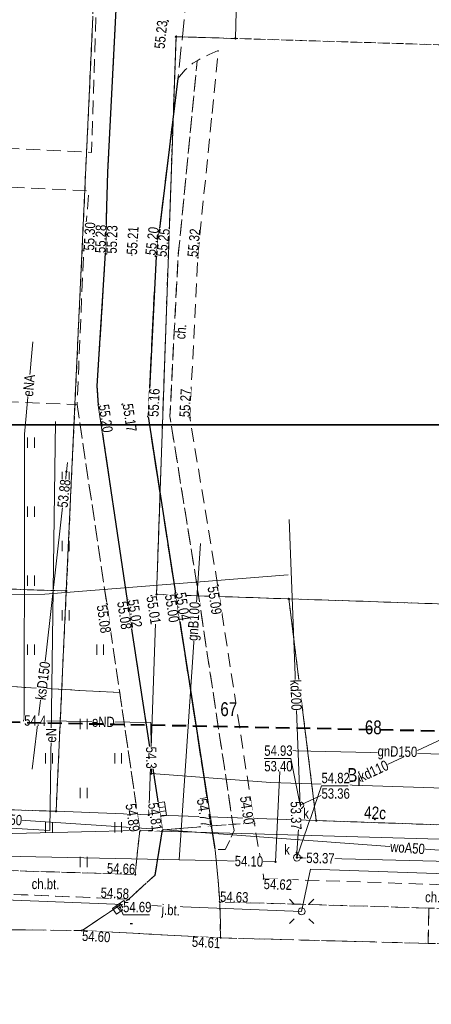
# Model space of a CAD drawing. Header units: metres. Extents: x 5504996 to 5514259, y 5943254 to 5951281.
# Tile 648 of 656: x 5509758 to 5509788, y 5948034 to 5948105. Entities that reach past the tile are written whole.
import ezdxf

# ---------------------------------------------------------------- set-up
doc = ezdxf.new("R2010")
doc.units = ezdxf.units.M
for name, pattern in [('L_0_02', [0]), ('L_0_03', [1, 0.5, -0.5]), ('L_0_04', [1.5, 1, -0.5]), ('L_0_06', [2, 1.5, -0.5])]:
    doc.linetypes.add(name, pattern=pattern)
doc.layers.get('0').update_dxf_attribs({"linetype": 'CONTINUOUS', "lineweight": 18, "true_color": 0x000000})
for name, color, linetype, lineweight, true_color in [('EGB_AdresNieruchomosci', 7, 'CONTINUOUS', 18, 0x000000), ('EGB_DzialkaEwidencyjna', 7, 'L_0_02', 18, 0x000000), ('EGB_KonturUzytkuGruntowego', 7, 'L_0_03', 18, 0x008000), ('EGB_PunktGraniczny', 7, 'CONTINUOUS', 18, 0x0a0909), ('GES_PrzewodElektroenergetyczny', 1, 'CONTINUOUS', 18, 0xff0000), ('GES_PrzewodGazowy', 7, 'CONTINUOUS', 18, 0xbfbf00), ('GES_PrzewodKanalizacyjny', 7, 'CONTINUOUS', 18, 0x803300), ('GES_PrzewodTelekomunikacyjny', 7, 'CONTINUOUS', 18, 0xff9100), ('GES_PrzewodWodociagowy', 5, 'CONTINUOUS', 18, 0x0000ff), ('GES_Rzedna', 7, 'CONTINUOUS', 18, 0x000000), ('GES_UrzadzeniaSiecElektroenergetyczna_P', 7, 'CONTINUOUS', 18, 0x000000), ('GES_UrzadzeniaSiecKanalizacyjna_P', 7, 'CONTINUOUS', 18, 0x000000), ('KR_ObiektKarto', 7, 'CONTINUOUS', 18, 0x000000), ('OT_Komunikacja', 7, 'CONTINUOUS', 18, 0x000000), ('OT_Rzedna', 7, 'CONTINUOUS', 18, 0x000000), ('OT_ZagospodarowanieTerenu', 7, 'CONTINUOUS', 18, 0x000000)]:
    doc.layers.add(name, color=color, linetype=linetype, lineweight=lineweight, true_color=true_color)
doc.layers.add('zakrees', color=5, linetype='L_0_04', lineweight=40)
doc.styles.get("Standard").update_dxf_attribs({"font": 'simplex.shx'})

# ---------------------------------------------------------------- blocks, each defined once
blk = doc.blocks.new('L_0_02_2')
at = {"color": 0}
blk.add_point((0, 0), dxfattribs=at)
blk = doc.blocks.new('L_0_02_1')
at = {"color": 0}
blk.add_point((0, 0), dxfattribs=at)
blk = doc.blocks.new('OTZT_S')
at = {"color": 0, "linetype": 'Continuous', "lineweight": 18, "flags": 128}
for points in [[(-0.5, -0.75), (-0.5, 0.75)], [(0.5, 0.75), (0.5, -0.75)]]:
    blk.add_lwpolyline(points, dxfattribs=at)
blk = doc.blocks.new('EGB_ADRES')
at = {"linetype": 'Continuous', "lineweight": 13}
blk.add_hatch(color=0, dxfattribs=at).paths.add_polyline_path([(0, -0.09, 1), (0, 0.09, 1)])
at = {"color": 0, "linetype": 'Continuous', "lineweight": 13}
blk.add_circle((0, 0), 0.0906, dxfattribs=at)
blk = doc.blocks.new('EGPG_N')
at = {"linetype": 'Continuous', "lineweight": 13}
blk.add_hatch(color=0, dxfattribs=at).paths.add_polyline_path([(0, -0.1, 1), (0, 0.1, 1)])
at = {"color": 0, "linetype": 'Continuous', "lineweight": 13}
blk.add_circle((0, 0), 0.1, dxfattribs=at)
blk = doc.blocks.new('SUPS01_03')
at = {"linetype": 'Continuous', "lineweight": 13}
blk.add_hatch(color=0, dxfattribs=at).paths.add_polyline_path([(0, -0.09, 1), (0, 0.09, 1)])
at = {"color": 0, "linetype": 'Continuous', "lineweight": 13}
blk.add_circle((0, 0), 0.0906, dxfattribs=at)
blk = doc.blocks.new('SUPS01_04')
at = {"linetype": 'Continuous', "lineweight": 13}
blk.add_hatch(color=0, dxfattribs=at).paths.add_polyline_path([(0, -0.09, 1), (0, 0.09, 1)])
at = {"color": 0, "linetype": 'Continuous', "lineweight": 13}
blk.add_circle((0, 0), 0.0906, dxfattribs=at)
blk = doc.blocks.new('SUPS01_05')
at = {"linetype": 'Continuous', "lineweight": 13}
blk.add_hatch(color=0, dxfattribs=at).paths.add_polyline_path([(0, -0.09, 1), (0, 0.09, 1)])
at = {"color": 0, "linetype": 'Continuous', "lineweight": 13}
blk.add_circle((0, 0), 0.0906, dxfattribs=at)
blk = doc.blocks.new('SUEO')
at = {"color": 0, "linetype": 'Continuous', "lineweight": 18, "flags": 128}
for points in [[(-1.06, 1.06), (-1.76, 1.76)], [(1.76, 1.76), (1.06, 1.06)], [(-1.74, -1.74), (-1.06, -1.06)], [(1.06, -1.06), (1.76, -1.76)]]:
    blk.add_lwpolyline(points, dxfattribs=at)
at = {"color": 0, "linetype": 'Continuous', "lineweight": 18}
blk.add_circle((0, 0), 0.5, dxfattribs=at)
blk = doc.blocks.new('SUKS')
at = {"color": 0, "linetype": 'Continuous', "lineweight": 18}
blk.add_circle((0, 0), 0.5, dxfattribs=at)
blk = doc.blocks.new('SUKK')
at = {"color": 0, "linetype": 'Continuous', "lineweight": 18, "flags": 128}
blk.add_lwpolyline([(1, 0.5), (1, -0.5), (-1, -0.5), (-1, 0.5), (1, 0.5)], close=True, dxfattribs=at)
for points in [[(-0.3, 0.5), (-0.3, -0.5)], [(0.3, 0.5), (0.3, -0.5)]]:
    blk.add_lwpolyline(points, dxfattribs=at)
blk = doc.blocks.new('OTRS')
at = {"linetype": 'Continuous', "lineweight": 13}
blk.add_hatch(color=0, dxfattribs=at).paths.add_polyline_path([(0, -0.09, 1), (0, 0.09, 1)])
at = {"color": 0, "linetype": 'Continuous', "lineweight": 13}
blk.add_circle((0, 0), 0.0906, dxfattribs=at)

msp = doc.modelspace()

# ---------------------------------------------------------------- linework, layer by layer
at = {"layer": 'EGB_DzialkaEwidencyjna', "linetype": 'CONTINUOUS', "lineweight": 18}
for p, q in [((5509773.88, 5948112.65), (5509773.63, 5948104.1)), ((5509761.39, 5948064.1), (5509763.31, 5948105.65)), ((5509769.33, 5948104.23), (5509767.92, 5948063.85)), ((5509773.63, 5948104.1), (5509769.33, 5948104.23)), ((5509749.75, 5948064.49), (5509761.39, 5948064.1)), ((5509761.39, 5948064.1), (5509760.65, 5948048.15)), ((5509760.65, 5948048.15), (5509761.39, 5948064.1)), ((5509767.92, 5948063.85), (5509767.36, 5948047.89)), ((5509767.36, 5948047.89), (5509767.92, 5948063.85)), ((5509767.92, 5948063.85), (5509777.5, 5948063.53)), ((5509779.48, 5948047.48), (5509777.5, 5948063.53)), ((5509777.5, 5948063.53), (5509788.98, 5948063.15)), ((5509777.5, 5948063.53), (5509779.48, 5948047.48)), ((5509760.65, 5948048.15), (5509749.16, 5948048.53)), ((5509749.16, 5948048.53), (5509760.65, 5948048.15)), ((5509767.36, 5948047.89), (5509760.65, 5948048.15)), ((5509760.65, 5948048.15), (5509767.36, 5948047.89)), ((5509767.36, 5948047.89), (5509779.48, 5948047.48)), ((5509779.48, 5948047.48), (5509767.36, 5948047.89)), ((5509788.46, 5948047.17), (5509779.48, 5948047.48)), ((5509779.48, 5948047.48), (5509788.46, 5948047.17))]:
    msp.add_line(p, q, dxfattribs=at)
at = {"layer": 'EGB_KonturUzytkuGruntowego', "color": 96, "linetype": 'L_0_03', "lineweight": 18, "true_color": 0x008000, "flags": 128}
for points in [[(5508583.15, 5949691.85), (5508611.41, 5949669.59), (5508656.97, 5949633.7), (5508743.57, 5949560.94), (5508784.67, 5949526.42), (5508934.57, 5949400.52), (5508952.99, 5949388.58), (5508971.03, 5949390.23), (5509008.25, 5949413.93), (5509023.49, 5949408.37), (5509091.24, 5949352.07), (5509103.19, 5949351.42), (5509199.54, 5949417.44), (5509221.63, 5949432.65), (5509223.47, 5949418.38), (5509284.42, 5949384.52), (5509385.72, 5949328.24), (5509423.02, 5949307.52), (5509439.11, 5949306.55), (5509516.38, 5949327.12), (5509527.04, 5949329.96), (5509620.46, 5949252.6), (5509643.18, 5949231.23), (5509697.43, 5949201.77), (5509740.06, 5949178.62), (5509800.78, 5949149.26), (5509815.26, 5949139.32), (5509838.35, 5949123.47), (5509868.32, 5949102.91), (5509879.29, 5949096.77), (5509900.95, 5949088.88), (5509907.69, 5949087.43), (5509930.53, 5949082.6), (5509945.41, 5949078.07), (5509958.24, 5949074.16), (5510014.82, 5949059.07), (5510013.91, 5949067.32), (5510023.56, 5949110.36), (5510029.14, 5949135.24), (5510041.58, 5949190.7), (5510047.96, 5949187.95), (5510059.43, 5949184.31), (5510039.33, 5949101.72), (5510031.05, 5949067.71), (5510030.01, 5949006.21), (5510030.92, 5949000.28), (5510032.97, 5948987.83), (5510038.96, 5948953.46), (5510044.46, 5948921.94), (5510045.73, 5948916.11), (5510054.98, 5948877.64), (5510059.86, 5948857.24), (5510060.8, 5948853.33), (5510099.02, 5948695.25), (5510120.4, 5948606.81), (5510438.03, 5948736.19), (5510449.15, 5948740.71), (5510455.09, 5948743.13), (5510458.8, 5948727.31), (5510431.48, 5948715.8), (5510425.12, 5948713.12), (5510406.59, 5948705.31), (5510381.11, 5948694.57), (5510355.01, 5948683.57), (5510328.23, 5948672.29), (5510300.72, 5948660.7), (5510275.79, 5948650.19), (5510264.73, 5948645.53), (5510166.3, 5948609.43), (5510143.36, 5948598.66), (5510121.77, 5948588.55), (5510131.09, 5948551.51), (5510142.89, 5948504.66), (5510152.49, 5948465.03), (5510204.57, 5948250.02), (5510225.14, 5948165.1), (5510227.96, 5948153.44), (5510313.44, 5948176.1), (5510314.64, 5948170.24), (5510287.28, 5948162.82), (5510227.86, 5948147.56), (5510225.59, 5948132.82), (5510216.02, 5948070.64), (5510212.42, 5948047.27), (5510206.01, 5948004.76), (5510207.79, 5948001.39), (5510300.94, 5947982.8), (5510327.07, 5947977.58), (5510344.25, 5947974.15), (5510362.6, 5947970.49), (5510365.12, 5947969.98), (5510396.89, 5947963.65), (5510405.22, 5947961.98), (5510455.6, 5947951.93), (5510492.61, 5947944.54), (5510526.08, 5947938.26), (5510558.54, 5947926.38), (5510611.78, 5947906.91), (5510627.18, 5947899.91), (5510632.65, 5947897.43), (5510651.92, 5947888.67), (5510641.81, 5947869.27), (5510603.43, 5947887.25), (5510561.33, 5947903.94), (5510537.05, 5947912.21), (5510525.69, 5947916.08), (5510491.32, 5947924.47), (5510442.65, 5947936.34), (5510426.97, 5947939.54), (5510331.39, 5947959.06), (5510260, 5947973.64), (5510244.78, 5947966.52), (5510231.77, 5947969.1), (5510207.71, 5947984.17), (5510143.49, 5947996.95), (5510139.54, 5947997.74), (5510055.63, 5948014.44), (5510028.32, 5948016.99), (5510006.39, 5948019.04), (5510004.09, 5948019.26), (5509903.1, 5948019.93), (5509895.53, 5948019.98), (5509730.85, 5948021.07), (5509732.28, 5948049.13), (5509749.16, 5948048.53), (5509760.65, 5948048.15), (5509761.39, 5948064.1), (5509763.31, 5948105.65), (5509765.2, 5948146.67), (5509767.15, 5948189.04), (5509774.4, 5948188.52), (5509774.51, 5948185.07), (5509777.47, 5948185.09), (5509777.67, 5948185.08), (5509780.61, 5948185.19), (5509780.78, 5948185.17), (5509783.74, 5948185.28), (5509783.91, 5948185.28), (5509786.91, 5948185.39), (5509787.05, 5948185.41), (5509790.01, 5948185.5), (5509790.2, 5948185.5), (5509793.16, 5948185.56), (5509793.38, 5948185.56), (5509796.32, 5948185.63), (5509796.48, 5948185.68), (5509799.49, 5948185.68), (5509799.72, 5948185.69), (5509802.82, 5948185.78), (5509806.01, 5948185.87), (5509809.24, 5948185.95), (5509812.29, 5948186.03), (5509815.49, 5948186.11), (5509818.69, 5948186.2), (5509818.81, 5948186.28), (5509821.81, 5948186.3), (5509822.16, 5948186.26), (5509825.17, 5948186.29), (5509828.17, 5948186.3), (5509831.29, 5948186.32), (5509831.66, 5948186.38), (5509834.66, 5948186.32), (5509834.68, 5948187.48), (5509856.38, 5948187.64), (5509890.39, 5948188.68), (5509890.17, 5948195.09), (5509907.54, 5948195.21), (5509903.82, 5948158.72), (5509902.76, 5948148.31), (5509901.55, 5948136.43), (5509898.82, 5948136.44), (5509895.53, 5948136.47), (5509895.37, 5948132.7), (5509898.66, 5948132.59), (5509901.18, 5948132.5), (5509895, 5948071.92), (5509892.22, 5948043.64), (5509919.89, 5948042.67), (5509922.27, 5948068.58), (5509925, 5948068.23), (5509927.69, 5948067.89), (5509925.38, 5948042.47), (5509970.57, 5948040.91), (5509973.35, 5948062.27), (5509978.94, 5948061.62), (5509985.68, 5948060.79), (5509983.11, 5948040.27), (5510003.97, 5948039.02), (5510019.01, 5948038.11), (5510024.41, 5948037.11), (5510136.97, 5948015.98), (5510144.62, 5948058.59), (5510147.02, 5948072.59), (5510143.09, 5948077.99), (5510106.11, 5948087.36), (5510062.66, 5948093.88), (5510035.57, 5948098.1), (5510036.16, 5948102.05), (5510064.81, 5948097.64), (5510097.38, 5948092.72), (5510127.98, 5948088.1), (5510127.75, 5948086.6), (5510143.52, 5948084.09), (5510147.6, 5948078.58), (5510148.11, 5948078.47), (5510156.53, 5948077.18), (5510156.15, 5948074.46), (5510157.08, 5948074.32), (5510153.12, 5948051.53), (5510149.9, 5948033.17), (5510146.41, 5948014.04), (5510192.39, 5948004.18), (5510193.68, 5948005.79), (5510197.28, 5948026.33), (5510200.25, 5948043.24), (5510201.18, 5948048.58), (5510203.04, 5948059.37), (5510205.12, 5948072.27), (5510205.24, 5948073.3), (5510195.94, 5948074.68), (5510172.48, 5948078.28), (5510173.26, 5948083.41), (5510194.68, 5948080.47), (5510206.11, 5948078.81), (5510211.54, 5948114.46), (5510212.66, 5948121.37), (5510215.05, 5948136.11), (5510216.29, 5948143.75), (5510216.61, 5948145.72), (5510217.07, 5948148.59), (5510194.17, 5948240.98), (5510157.58, 5948230.62), (5510156.57, 5948234.5), (5510193.22, 5948244.87), (5510187.5, 5948267.9), (5510181.29, 5948292.89), (5510139.91, 5948460.88), (5510132.71, 5948492.57), (5510127.21, 5948516.67), (5510123.91, 5948518.24), (5510095.45, 5948507.01), (5510071.29, 5948497.48), (5510046.94, 5948487.88), (5510021.37, 5948477.78), (5510015.85, 5948491.7), (5510042.74, 5948502.31), (5510097.06, 5948523.76), (5510123.29, 5948534.12), (5510122.63, 5948537.06), (5510119.72, 5948547.88), (5510109.06, 5948583.51), (5510082.44, 5948572.86), (5510024.09, 5948549.54), (5509997.16, 5948538.77), (5509922.51, 5948508.93), (5509882.14, 5948483.54), (5509872.71, 5948477.97), (5509830.96, 5948444.04), (5509807.35, 5948420.27), (5509786.65, 5948395.62), (5509742.18, 5948325.76), (5509731.61, 5948340.58), (5509773.15, 5948405.55), (5509788.49, 5948422.92), (5509796.03, 5948431.44), (5509818.38, 5948455.93), (5509863.9, 5948490.91), (5509900.59, 5948513.81), (5509916.01, 5948523.43), (5510012.25, 5948562.37), (5510104.95, 5948599.86), (5510101.28, 5948615.5), (5510082.09, 5948697.21), (5510080.62, 5948703.49), (5510071.99, 5948740.26), (5510046.31, 5948849.68), (5510045.33, 5948853.74), (5510041.09, 5948871.38), (5510031.16, 5948912.72), (5509974.41, 5948887.97), (5509911.17, 5948870.91), (5509872.82, 5948864.41), (5509849.59, 5948858.15), (5509774.15, 5948816.7), (5509766.81, 5948806.57), (5509756.43, 5948780.78), (5509715.78, 5948741.63), (5509693.76, 5948728.34), (5509678.46, 5948681.41), (5509673.74, 5948673.62), (5509660.39, 5948646.58), (5509640.52, 5948620.43), (5509598.76, 5948576.26), (5509586.45, 5948566.25), (5509583.63, 5948570.87), (5509595.11, 5948580.59), (5509600.19, 5948586.01), (5509635.42, 5948623.61), (5509655.3, 5948649.76), (5509668.66, 5948676.81), (5509688.68, 5948731.53), (5509712.1, 5948746.38), (5509728.03, 5948761.71), (5509752.76, 5948785.53), (5509763.12, 5948811.3), (5509770.46, 5948821.43), (5509845.91, 5948862.9), (5509871.79, 5948870.34), (5509910.16, 5948876.83), (5509973.39, 5948893.88), (5510000.1, 5948905.93), (5510030.05, 5948918.66), (5510023.8, 5948951.76), (5510011.44, 5948947.85), (5509933.32, 5948922.75), (5509815.51, 5948900.85), (5509732.65, 5948832.66), (5509710.98, 5948804.55), (5509702.62, 5948796.72), (5509620.65, 5948721.56), (5509619.6, 5948728.48), (5509665.74, 5948770.44), (5509706.91, 5948808.96), (5509728.58, 5948837.07), (5509763.33, 5948865.67), (5509788.13, 5948886.08), (5509811.44, 5948905.27), (5509864.75, 5948915.55), (5509932.55, 5948928.63), (5509949.47, 5948934.12), (5509969.75, 5948940.64), (5509987.42, 5948946.31), (5510010.95, 5948953.9), (5510022.49, 5948957.64), (5510014.25, 5948995.75), (5509992.38, 5949002.28), (5509958.99, 5949012.19), (5509944.4, 5949016.79), (5509916.12, 5949025.69), (5509837.65, 5949042.06), (5509822.57, 5949041.01), (5509792.81, 5949025.27), (5509750.11, 5948997.17), (5509709.98, 5948970.76), (5509708.38, 5948969.72), (5509643.99, 5948927.68), (5509617.79, 5948910.55), (5509594.31, 5948896.1), (5509588.57, 5948899.17), (5509601.55, 5948906.83), (5509706.75, 5948975.84), (5509741.09, 5948998.39), (5509790.24, 5949030.66), (5509820.8, 5949046.57), (5509838.31, 5949048.06), (5509917.14, 5949031.59), (5509974.56, 5949013.87), (5510013.28, 5949001.9), (5510013.36, 5949049.77), (5509981.64, 5949060.14), (5509956.34, 5949068.42), (5509928.83, 5949076.92), (5509899.67, 5949083.04), (5509876.68, 5949091.33), (5509864.68, 5949098.09), (5509798.6, 5949143.7), (5509737.38, 5949173.26), (5509701.32, 5949153.57), (5509665.45, 5949134.01), (5509557.53, 5949075.65), (5509498.53, 5949044.06), (5509457.26, 5949022.2), (5509441.09, 5949013.63), (5509406.52, 5948996.52), (5509399.76, 5948998.07), (5509438.95, 5949019.14), (5509464.02, 5949032.46), (5509495.73, 5949049.29), (5509555.13, 5949081.19), (5509662.93, 5949139.46), (5509666.74, 5949141.54), (5509728.68, 5949175.28), (5509731.17, 5949176.64), (5509665.03, 5949212.18), (5509639.75, 5949225.75), (5509616.75, 5949247.93), (5509535.84, 5949315.7), (5509526.59, 5949323.46), (5509461.07, 5949306.11), (5509455.77, 5949304.71), (5509440.3, 5949300.61), (5509421.8, 5949301.39), (5509388.37, 5949319.91), (5509287.42, 5949375.83), (5509217.13, 5949414.76), (5509202.76, 5949412.19), (5509185.05, 5949400.18), (5509104.88, 5949345.1), (5509089.09, 5949344.77), (5509019.46, 5949403.81), (5509008.39, 5949407.34), (5508973.86, 5949384.98), (5508953.23, 5949382.47), (5508931.23, 5949391.68), (5508738.16, 5949553.82), (5508651.62, 5949626.2), (5508578.42, 5949687)], [(5509765.2, 5948146.67), (5509763.31, 5948105.65), (5509761.39, 5948064.1), (5509749.75, 5948064.49), (5509732.87, 5948065.05), (5509734.37, 5948107.05), (5509735.15, 5948129.16), (5509735.84, 5948148.67), (5509737.37, 5948191.21), (5509767.15, 5948189.04)], [(5509767.92, 5948063.85), (5509777.5, 5948063.53), (5509779.48, 5948047.48), (5509788.46, 5948047.17), (5509797.45, 5948046.87), (5509806.44, 5948046.57), (5509815.44, 5948046.27), (5509824.43, 5948045.97), (5509833.42, 5948045.66), (5509842.41, 5948045.35), (5509851.41, 5948045.05), (5509860.34, 5948044.75), (5509869.35, 5948044.43), (5509877.22, 5948044.16), (5509878.83, 5948060.17), (5509882.52, 5948096.66), (5509878.84, 5948100.87), (5509853.6, 5948101.64), (5509773.63, 5948104.1), (5509769.33, 5948104.23)], [(5509878.83, 5948060.17), (5509869.91, 5948060.47), (5509860.92, 5948060.76), (5509852, 5948061.06), (5509842.92, 5948061.35), (5509833.93, 5948061.66), (5509824.94, 5948061.96), (5509815.94, 5948062.25), (5509806.95, 5948062.55), (5509797.97, 5948062.85), (5509788.98, 5948063.15), (5509777.5, 5948063.53), (5509767.92, 5948063.85), (5509769.33, 5948104.23), (5509773.63, 5948104.1), (5509853.6, 5948101.64), (5509878.84, 5948100.87), (5509882.52, 5948096.66)], [(5509760.65, 5948048.15), (5509749.16, 5948048.53), (5509749.33, 5948053.09), (5509749.62, 5948060.86), (5509749.75, 5948064.49), (5509761.39, 5948064.1)], [(5509788.98, 5948063.15), (5509788.46, 5948047.17), (5509779.48, 5948047.48), (5509777.5, 5948063.53)]]:
    msp.add_lwpolyline(points, close=True, dxfattribs=at)
at = {"layer": 'EGB_PunktGraniczny'}
for p in [(5509769.33, 5948104.23), (5509773.63, 5948104.1), (5509761.39, 5948064.1), (5509767.92, 5948063.85), (5509777.5, 5948063.53), (5509760.65, 5948048.15), (5509767.36, 5948047.89), (5509779.48, 5948047.48)]:
    msp.add_point(p, dxfattribs=at)
at = {"layer": 'GES_PrzewodElektroenergetyczny', "color": 1, "linetype": 'Continuous', "lineweight": 18, "true_color": 0xff0000, "flags": 128}
for points in [[(5509758.96, 5948082.13), (5509758.36, 5948075.45), (5509758.37, 5948069.58), (5509758.34, 5948054.72)], [(5509760.6, 5948076.38), (5509760.2, 5948046.75), (5509739.29, 5948048.02), (5509738.94, 5948046.76), (5509732.87, 5948046.51), (5509732.12, 5948048.35)], [(5509758.34, 5948054.72), (5509767.52, 5948054.57), (5509767.55, 5948050.88), (5509776.16, 5948050.24)], [(5509840.69, 5948048), (5509807.2, 5948049.23), (5509776.16, 5948050.24)], [(5509755.69, 5948041.78), (5509778.42, 5948040.9), (5509779.06, 5948043.95), (5509799.32, 5948043.27), (5509811.06, 5948042.77), (5509833.34, 5948042.35), (5509844.51, 5948042.19), (5509844.31, 5948039.94)]]:
    msp.add_lwpolyline(points, dxfattribs=at)
at = {"layer": 'GES_PrzewodGazowy', "color": 52, "linetype": 'Continuous', "lineweight": 18, "true_color": 0xbfbf00, "flags": 128}
for points in [[(5509769.55, 5948044.64), (5509771.1, 5948067.53)], [(5509769.55, 5948044.64), (5509776.53, 5948044.49), (5509776.91, 5948052.56), (5509814.9, 5948051.7), (5509832.64, 5948050.42)], [(5509743.04, 5948045.2), (5509769.55, 5948044.64)]]:
    msp.add_lwpolyline(points, dxfattribs=at)
at = {"layer": 'GES_PrzewodKanalizacyjny', "color": 36, "linetype": 'Continuous', "lineweight": 18, "true_color": 0x803300, "flags": 128}
for points in [[(5509758.93, 5948051.21), (5509759.94, 5948059.61), (5509761.4, 5948072.74), (5509761.47, 5948073.41)], [(5509778.08, 5948044.8), (5509778.07, 5948045.15), (5509778.32, 5948048.59), (5509777.52, 5948069.27)], [(5509788.93, 5948053.54), (5509778.32, 5948048.59)], [(5509778.08, 5948044.8), (5509778.42, 5948044.79), (5509835.95, 5948043.36), (5509836.28, 5948043.35)]]:
    msp.add_lwpolyline(points, dxfattribs=at)
at = {"layer": 'GES_PrzewodTelekomunikacyjny', "color": 30, "linetype": 'Continuous', "lineweight": 18, "true_color": 0xff9100, "flags": 128}
msp.add_lwpolyline([(5509820.21, 5948045.23), (5509819.59, 5948045.24), (5509766.48, 5948046.77), (5509742.56, 5948046.17), (5509719.87, 5948046.75), (5509719.28, 5948046.76)], dxfattribs=at)
at = {"layer": 'GES_PrzewodWodociagowy', "color": 5, "linetype": 'Continuous', "lineweight": 18, "true_color": 0x0000ff, "flags": 128}
for points in [[(5509777.45, 5948065.27), (5509759.84, 5948063.86), (5509740.88, 5948063.77), (5509740.54, 5948048.96), (5509740.53, 5948048.67)], [(5509740.53, 5948048.67), (5509767.55, 5948046.87)], [(5509767.55, 5948046.87), (5509819.93, 5948042.99), (5509845.05, 5948041.43)]]:
    msp.add_lwpolyline(points, dxfattribs=at)
at = {"layer": 'OT_Komunikacja', "color": 18, "linetype": 'L_0_04', "lineweight": 18, "true_color": 0x000000, "flags": 128}
for points in [[(5509767.57, 5948183.07), (5509768.47, 5948182.9), (5509768.22, 5948176.85), (5509767.59, 5948162.98), (5509767.53, 5948161.41), (5509766.41, 5948138.07), (5509766.34, 5948135.57), (5509765.66, 5948119.89), (5509765.36, 5948113.32), (5509764.39, 5948094.43), (5509764.23, 5948088.56), (5509763.62, 5948078.95), (5509763.72, 5948077.55), (5509765.81, 5948063.41), (5509768.35, 5948046.8), (5509766.71, 5948046.73), (5509765.26, 5948056.74), (5509764.33, 5948063.14), (5509762.17, 5948077.6), (5509762.29, 5948080.37), (5509762.39, 5948082.63), (5509762.65, 5948088.77), (5509763.03, 5948093.07), (5509754.52, 5948093.48), (5509754.65, 5948096.29), (5509763.22, 5948095.85), (5509763.79, 5948113.31), (5509764.16, 5948118.82), (5509758.35, 5948118.95), (5509758.54, 5948121.88), (5509764.27, 5948121.52), (5509764.8, 5948134.51), (5509764.93, 5948137.15), (5509764.97, 5948138.08), (5509765.99, 5948160.18), (5509760.95, 5948160.36), (5509761.12, 5948163.21), (5509766.2, 5948162.91)], [(5509771.9, 5948098.32), (5509771.53, 5948094.6), (5509770.9, 5948088.25), (5509770.33, 5948076.67), (5509772.35, 5948064.49), (5509775, 5948047.27), (5509773.45, 5948047.21), (5509770.87, 5948064.37), (5509768.89, 5948076.73), (5509769.48, 5948088.33), (5509770.87, 5948102.49), (5509771.18, 5948102.67), (5509771.73, 5948102.94), (5509772.39, 5948103.22)], [(5509766.37, 5948043.58), (5509766.71, 5948046.73), (5509768.35, 5948046.8), (5509767.82, 5948043.53), (5509765.91, 5948041.79), (5509749.61, 5948042.46), (5509749.58, 5948044.09)], [(5509775.69, 5948043.27), (5509797.34, 5948042.54), (5509815.25, 5948041.98), (5509826.63, 5948041.66), (5509826.54, 5948039.97), (5509815.23, 5948040.31), (5509811.83, 5948040.41), (5509801.34, 5948040.73), (5509797.21, 5948040.85), (5509791.64, 5948041.02), (5509787.63, 5948041.14), (5509772.51, 5948041.59), (5509772.17, 5948045.4), (5509772.9, 5948045.38), (5509773.55, 5948046.75), (5509773.45, 5948047.21), (5509775, 5948047.27)]]:
    msp.add_lwpolyline(points, close=True, dxfattribs=at)
at = {"layer": 'OT_Komunikacja', "color": 18, "linetype": 'Continuous', "lineweight": 25, "true_color": 0x000000, "flags": 128}
for points in [[(5509768.35, 5948046.8), (5509765.81, 5948063.41), (5509763.72, 5948077.55), (5509763.62, 5948078.95), (5509764.23, 5948088.56), (5509764.39, 5948094.43), (5509765.36, 5948113.32), (5509765.66, 5948119.89), (5509766.34, 5948135.57), (5509766.41, 5948138.07), (5509767.53, 5948161.41), (5509767.59, 5948162.98), (5509768.22, 5948176.85), (5509768.47, 5948182.9)], [(5509769.47, 5948101.21), (5509767.89, 5948088.35), (5509767.31, 5948076.73), (5509769.29, 5948063.93), (5509771.89, 5948047.09)], [(5509767.82, 5948043.53), (5509768.35, 5948046.8)], [(5509772.17, 5948045.4), (5509771.89, 5948047.09)]]:
    msp.add_lwpolyline(points, dxfattribs=at)
at = {"layer": 'OT_Komunikacja', "color": 18, "linetype": 'L_0_06', "lineweight": 18, "true_color": 0x000000, "flags": 128}
for points in [[(5509769.47, 5948101.21), (5509767.89, 5948088.35), (5509767.31, 5948076.73), (5509769.29, 5948063.93), (5509771.89, 5948047.09), (5509768.35, 5948046.8), (5509765.81, 5948063.41), (5509763.72, 5948077.55), (5509763.62, 5948078.95), (5509764.23, 5948088.56), (5509764.39, 5948094.43), (5509765.36, 5948113.32), (5509765.66, 5948119.89), (5509766.34, 5948135.57), (5509766.41, 5948138.07), (5509767.53, 5948161.41), (5509767.59, 5948162.98), (5509768.22, 5948176.85), (5509768.47, 5948182.9), (5509770.38, 5948182.79), (5509772.13, 5948182.66), (5509773.95, 5948179.18), (5509777.39, 5948177.42), (5509796.56, 5948178.12), (5509821.54, 5948179.05), (5509846.21, 5948179.97), (5509857.5, 5948180.24), (5509871.15, 5948180.86), (5509884.09, 5948181.38), (5509890.81, 5948181.66), (5509891.73, 5948181.7), (5509895.47, 5948181.93), (5509896.59, 5948182.1), (5509895.96, 5948175.86), (5509895.11, 5948166.96), (5509894.44, 5948158.93), (5509892.67, 5948140.62), (5509888.95, 5948140.99), (5509889, 5948141.72), (5509889.98, 5948153.38), (5509890.6, 5948159.35), (5509891.42, 5948167.1), (5509890.89, 5948169.54), (5509889.43, 5948172.22), (5509886.49, 5948174.71), (5509871.3, 5948175.26), (5509848.9, 5948174.43), (5509846.13, 5948174.31), (5509833.36, 5948173.87), (5509821.54, 5948173.33), (5509801.53, 5948172.56), (5509796.36, 5948172.38), (5509785.82, 5948171.96), (5509776.07, 5948171.68), (5509772.86, 5948170.19), (5509771.42, 5948167.95), (5509771.2, 5948162.67), (5509770.41, 5948143.15), (5509769.17, 5948114.33), (5509769.16, 5948113.24), (5509769.35, 5948112.23), (5509769.6, 5948111.48), (5509769.87, 5948110.76), (5509770.4, 5948109.93)], [(5509771.89, 5948047.09), (5509772.17, 5948045.4), (5509772.51, 5948041.59), (5509772.55, 5948038.98), (5509762.55, 5948039.52), (5509765.91, 5948041.79), (5509767.82, 5948043.53), (5509768.35, 5948046.8)], [(5509791.64, 5948041.02), (5509791.57, 5948038.49), (5509787.57, 5948038.59), (5509787.63, 5948041.14)], [(5509734.26, 5948040.27), (5509739, 5948040.24), (5509749.65, 5948039.65), (5509762.55, 5948039.52), (5509772.55, 5948038.98), (5509787.57, 5948038.59), (5509791.57, 5948038.49), (5509796.51, 5948038.36), (5509801.79, 5948038.22), (5509811.13, 5948037.98), (5509815.57, 5948037.86), (5509824.94, 5948037.62), (5509867.92, 5948036.08), (5509867.43, 5948030.09), (5509852.54, 5948030.47), (5509811.83, 5948031.71), (5509791.77, 5948032.32), (5509787.55, 5948032.43), (5509781.95, 5948032.76), (5509771.96, 5948033.08), (5509761.88, 5948033.4), (5509751.91, 5948033.83), (5509741.97, 5948034.16), (5509737.74, 5948034.27), (5509730.4, 5948034.52), (5509731.83, 5948040.36)]]:
    msp.add_lwpolyline(points, close=True, dxfattribs=at)
at = {"layer": 'OT_ZagospodarowanieTerenu', "color": 18, "linetype": 'L_0_04', "lineweight": 18, "true_color": 0x000000, "flags": 128}
for points in [[(5509769.29, 5948063.93), (5509767.31, 5948076.73), (5509767.89, 5948088.35), (5509769.47, 5948101.21), (5509769.99, 5948101.82), (5509770.55, 5948102.31), (5509770.87, 5948102.49), (5509769.48, 5948088.33), (5509768.89, 5948076.73), (5509770.87, 5948064.37), (5509773.45, 5948047.21), (5509771.89, 5948047.09)], [(5509762.17, 5948077.6), (5509764.33, 5948063.14), (5509765.26, 5948056.74), (5509750.78, 5948057.54), (5509752.59, 5948069.52), (5509753.05, 5948077.91), (5509756.05, 5948077.83)], [(5509766.71, 5948046.73), (5509766.37, 5948043.58), (5509749.58, 5948044.09), (5509750.78, 5948057.54), (5509765.26, 5948056.74)], [(5509773.45, 5948047.21), (5509773.55, 5948046.75), (5509772.9, 5948045.38), (5509772.17, 5948045.4), (5509771.89, 5948047.09)], [(5509749.65, 5948039.65), (5509739, 5948040.24), (5509739.06, 5948042.54), (5509749.61, 5948042.46), (5509765.91, 5948041.79), (5509762.55, 5948039.52)], [(5509772.55, 5948038.98), (5509772.51, 5948041.59), (5509787.63, 5948041.14), (5509787.57, 5948038.59)]]:
    msp.add_lwpolyline(points, close=True, dxfattribs=at)

# ---------------------------------------------------------------- block references
at = {"layer": 'EGB_AdresNieruchomosci', "linetype": 'Continuous', "xscale": 0.5, "yscale": 0.5, "zscale": 0.5}
msp.add_blockref('EGB_ADRES', (5509783.72, 5948047.58), dxfattribs=at)
at = {"layer": 'EGB_DzialkaEwidencyjna', "color": 18, "linetype": 'Continuous', "true_color": 0x000000, "xscale": 0.5, "yscale": 0.5, "zscale": 0.5}
for name, p, rotation in [('L_0_02_2', (5509769.33, 5948104.23), 358.27), ('L_0_02_1', (5509769.33, 5948104.23), 267.9999999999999), ('L_0_02_2', (5509773.63, 5948104.1), 88.33), ('L_0_02_1', (5509773.63, 5948104.1), 178.27), ('L_0_02_2', (5509761.39, 5948064.1), 178.08), ('L_0_02_1', (5509761.39, 5948064.1), 267.34), ('L_0_02_2', (5509761.39, 5948064.1), 267.34), ('L_0_02_1', (5509761.39, 5948064.1), 87.35), ('L_0_02_1', (5509767.92, 5948063.85), 267.99), ('L_0_02_2', (5509767.92, 5948063.85), 87.99999999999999), ('L_0_02_1', (5509767.92, 5948063.85), 358.09), ('L_0_02_2', (5509767.92, 5948063.85), 267.99), ('L_0_02_2', (5509777.5, 5948063.53), 277.03), ('L_0_02_1', (5509777.5, 5948063.53), 358.1), ('L_0_02_2', (5509777.5, 5948063.53), 178.09), ('L_0_02_1', (5509777.5, 5948063.53), 277.03), ('L_0_02_2', (5509760.65, 5948048.15), 87.34), ('L_0_02_1', (5509760.65, 5948048.15), 178.11), ('L_0_02_2', (5509760.65, 5948048.15), 357.78), ('L_0_02_1', (5509760.65, 5948048.15), 87.34), ('L_0_02_2', (5509760.65, 5948048.15), 178.11), ('L_0_02_1', (5509760.65, 5948048.15), 357.78), ('L_0_02_2', (5509767.36, 5948047.89), 87.99), ('L_0_02_1', (5509767.36, 5948047.89), 177.78), ('L_0_02_2', (5509767.36, 5948047.89), 177.78), ('L_0_02_1', (5509767.36, 5948047.89), 358.06), ('L_0_02_2', (5509767.36, 5948047.89), 358.06), ('L_0_02_1', (5509767.36, 5948047.89), 87.99), ('L_0_02_2', (5509779.48, 5948047.48), 358.02), ('L_0_02_1', (5509779.48, 5948047.48), 97.03), ('L_0_02_2', (5509779.48, 5948047.48), 178.06), ('L_0_02_1', (5509779.48, 5948047.48), 358.02), ('L_0_02_2', (5509779.48, 5948047.48), 97.03), ('L_0_02_1', (5509779.48, 5948047.48), 178.06)]:
    msp.add_blockref(name, p, dxfattribs=dict(at, rotation=rotation))
at = {"layer": 'EGB_PunktGraniczny', "linetype": 'Continuous', "xscale": 0.5, "yscale": 0.5, "zscale": 0.5}
for p in [(5509769.33, 5948104.23), (5509773.63, 5948104.1), (5509761.39, 5948064.1), (5509767.92, 5948063.85), (5509777.5, 5948063.53), (5509760.65, 5948048.15), (5509767.36, 5948047.89), (5509779.48, 5948047.48)]:
    msp.add_blockref('EGPG_N', p, dxfattribs=at)
at = {"layer": 'GES_Rzedna', "color": 36, "linetype": 'Continuous', "true_color": 0x803300, "xscale": 0.5, "yscale": 0.5, "zscale": 0.5, "rotation": 360}
for p in [(5509761.4, 5948072.74, 53.88), (5509778.32, 5948048.59, 54.93), (5509778.07, 5948045.15, 53.37), (5509778.08, 5948044.8, 54.82), (5509778.42, 5948044.79, 53.37), (5509765.28, 5948041.2, 54.69)]:
    msp.add_blockref('SUPS01_05', p, dxfattribs=at)
at = {"layer": 'GES_Rzedna', "color": 1, "linetype": 'Continuous', "true_color": 0xff0000, "xscale": 0.5, "yscale": 0.5, "zscale": 0.5, "rotation": 360}
for p in [(5509758.34, 5948054.72, 54.4), (5509767.55, 5948050.88, 54.3)]:
    msp.add_blockref('SUPS01_03', p, dxfattribs=at)
at = {"layer": 'GES_Rzedna', "color": 52, "linetype": 'Continuous', "true_color": 0xbfbf00, "xscale": 0.5, "yscale": 0.5, "zscale": 0.5, "rotation": 360}
msp.add_blockref('SUPS01_04', (5509776.53, 5948044.49, 54.1), dxfattribs=at)
at = {"layer": 'GES_UrzadzeniaSiecElektroenergetyczna_P', "linetype": 'Continuous', "xscale": 0.5, "yscale": 0.5, "zscale": 0.5, "rotation": 360}
msp.add_blockref('SUEO', (5509778.42, 5948040.9), dxfattribs=at)
at = {"layer": 'GES_UrzadzeniaSiecKanalizacyjna_P', "color": 36, "linetype": 'Continuous', "true_color": 0x803300, "xscale": 0.5, "yscale": 0.5, "zscale": 0.5}
for name, p, rotation in [('SUKK', (5509771.4, 5948048.61), 279.27), ('SUKK', (5509768.32, 5948048.3), 278.28), ('SUKS', (5509778.32, 5948048.59), 360), ('SUKS', (5509778.08, 5948044.8), 360), ('SUKK', (5509765.28, 5948041.2), 35.27)]:
    msp.add_blockref(name, p, dxfattribs=dict(at, rotation=rotation))
at = {"layer": 'KR_ObiektKarto', "linetype": 'Continuous', "xscale": 0.5, "yscale": 0.5, "zscale": 0.5}
for p in [(5509758.843, 5948074.848), (5509758.843, 5948074.848), (5509761.343, 5948072.348), (5509761.343, 5948072.348), (5509758.843, 5948069.848), (5509758.843, 5948069.848), (5509761.343, 5948067.348), (5509761.343, 5948067.348), (5509758.843, 5948064.848), (5509758.843, 5948064.848), (5509761.343, 5948062.348), (5509761.343, 5948062.348), (5509758.843, 5948059.848), (5509758.843, 5948059.848), (5509763.843, 5948059.848), (5509763.843, 5948059.848), (5509762.643, 5948054.478), (5509762.643, 5948054.478), (5509760.143, 5948051.978), (5509760.143, 5948051.978), (5509765.143, 5948051.978), (5509765.143, 5948051.978), (5509762.643, 5948049.478), (5509762.643, 5948049.478), (5509760.143, 5948046.978), (5509760.143, 5948046.978), (5509765.143, 5948046.978), (5509765.143, 5948046.978), (5509762.643, 5948044.478), (5509762.643, 5948044.478)]:
    msp.add_blockref('OTZT_S', p, dxfattribs=at)
at = {"layer": 'OT_Rzedna', "linetype": 'Continuous', "xscale": 0.5, "yscale": 0.5, "zscale": 0.5}
for p in [(5509768.73, 5948105.36, 55.23), (5509762.65, 5948088.77, 55.3), (5509764.23, 5948088.56, 55.28), (5509764.29, 5948088.54, 55.23), (5509766.13, 5948088.45, 55.21), (5509767.85, 5948088.37, 55.2), (5509767.89, 5948088.35, 55.25), (5509770.9, 5948088.25, 55.32), (5509763.72, 5948077.55, 55.2), (5509765.45, 5948077.6, 55.17), (5509767.31, 5948076.73, 55.16), (5509770.33, 5948076.67, 55.27), (5509769.26, 5948063.92, 55), (5509769.29, 5948063.93, 55.04), (5509772.35, 5948064.49, 55.09), (5509764.33, 5948063.14, 55.08), (5509765.81, 5948063.41, 55.08), (5509765.83, 5948063.43, 55.02), (5509767.55, 5948063.73, 55.01), (5509768.35, 5948046.8, 54.81), (5509771.89, 5948047.09, 54.77), (5509775, 5948047.27, 54.9), (5509766.71, 5948046.73, 54.89), (5509766.37, 5948043.58, 54.66), (5509775.69, 5948043.27, 54.62), (5509765.91, 5948041.79, 54.58), (5509772.51, 5948041.59, 54.63), (5509762.55, 5948039.52, 54.6), (5509772.55, 5948038.98, 54.61)]:
    msp.add_blockref('OTRS', p, dxfattribs=at)

# ---------------------------------------------------------------- next in the draw order: texts
at = {"layer": 'EGB_AdresNieruchomosci', "color": 18, "true_color": 0x000000, "insert": (5509783.72, 5948047.58), "char_height": 0.9, "attachment_point": 8, "rotation": 358, "line_spacing_factor": 0.9, "bg_fill": 3, "box_fill_scale": 1, "bg_fill_color": 0, "bg_fill_transparency": 0}
msp.add_mtext('\\W0.7818x;\\fArial|b0|i0;42c', dxfattribs=at)
at = {"layer": 'EGB_DzialkaEwidencyjna', "color": 18, "true_color": 0x000000, "char_height": 1, "line_spacing_factor": 0.9, "bg_fill": 3, "box_fill_scale": 1, "bg_fill_color": 0, "bg_fill_transparency": 0}
for s, insert, attachment_point in [('\\W0.7818x;\\fArial|b0|i0;67', (5509772.54, 5948055.03), 7), ('\\W0.7818x;\\fArial|b0|i0;68', (5509783, 5948054.73), 1)]:
    msp.add_mtext(s, dxfattribs=dict(at, insert=insert, attachment_point=attachment_point))
at = {"layer": 'EGB_KonturUzytkuGruntowego', "color": 96, "true_color": 0x008000, "insert": (5509781.73, 5948049.98), "char_height": 1, "attachment_point": 7, "line_spacing_factor": 0.9, "bg_fill": 3, "box_fill_scale": 1, "bg_fill_color": 0, "bg_fill_transparency": 0}
msp.add_mtext('\\W0.7818x;\\fArial|b0|i0;Bp', dxfattribs=at)
at = {"layer": 'GES_PrzewodElektroenergetyczny', "color": 1, "true_color": 0xff0000, "char_height": 0.75, "attachment_point": 4, "line_spacing_factor": 0.9, "bg_fill": 3, "box_fill_scale": 1, "bg_fill_color": 0, "bg_fill_transparency": 0}
for s, insert, rotation in [('\\W0.7818x;\\fArial|b0|i0;eNA', (5509758.61, 5948078.18), 84.9), ('\\W0.7818x;\\fArial|b0|i0;eND', (5509763.25, 5948054.64), 359.1), ('\\W0.7818x;\\fArial|b0|i0;eN', (5509760.286, 5948053.13), 89.2)]:
    msp.add_mtext(s, dxfattribs=dict(at, insert=insert, rotation=rotation))
at = {"layer": 'GES_PrzewodGazowy', "color": 52, "true_color": 0xbfbf00, "char_height": 0.75, "attachment_point": 4, "line_spacing_factor": 0.9, "bg_fill": 3, "box_fill_scale": 1, "bg_fill_color": 0, "bg_fill_transparency": 0}
for s, insert, rotation in [('\\W0.7818x;\\fArial|b0|i0;gnB100', (5509770.62, 5948060.49), 86.1), ('\\W0.7818x;\\fArial|b0|i0;gnD150', (5509783.92, 5948052.4), 358.7)]:
    msp.add_mtext(s, dxfattribs=dict(at, insert=insert, rotation=rotation))
at = {"layer": 'GES_PrzewodKanalizacyjny', "color": 36, "true_color": 0x803300, "char_height": 0.75, "attachment_point": 4, "line_spacing_factor": 0.9, "bg_fill": 3, "box_fill_scale": 1, "bg_fill_color": 0, "bg_fill_transparency": 0}
for s, insert, rotation in [('\\W0.7818x;\\fArial|b0|i0;ksD150', (5509759.53, 5948056.22), 83.1), ('\\W0.7818x;\\fArial|b0|i0;kd200', (5509777.97, 5948057.68), 272.2)]:
    msp.add_mtext(s, dxfattribs=dict(at, insert=insert, rotation=rotation))
at = {"layer": 'GES_PrzewodWodociagowy', "color": 5, "true_color": 0x0000ff, "char_height": 0.75, "attachment_point": 4, "line_spacing_factor": 0.9, "bg_fill": 3, "box_fill_scale": 1, "bg_fill_color": 0, "bg_fill_transparency": 0}
for s, insert, rotation in [('\\W0.7818x;\\fArial|b0|i0;woD50', (5509755.643, 5948047.663), 356.2), ('\\W0.7818x;\\fArial|b0|i0;woA50', (5509784.84, 5948045.59), 355.8)]:
    msp.add_mtext(s, dxfattribs=dict(at, insert=insert, rotation=rotation))
at = {"layer": 'GES_Rzedna', "color": 36, "true_color": 0x803300, "char_height": 0.75, "attachment_point": 4, "line_spacing_factor": 0.9, "bg_fill": 3, "box_fill_scale": 1, "bg_fill_color": 0, "bg_fill_transparency": 0}
for s, insert, rotation in [('\\W0.7818x;\\fArial|b0|i0;53.88', (5509761.11, 5948070.14), 83.7), ('\\W0.7818x;\\fArial|b0|i0;53.37', (5509777.99, 5948048.87), 271.3), ('\\W0.7818x;\\fArial|b0|i0;53.37', (5509778.76, 5948044.78), 358.6)]:
    msp.add_mtext(s, dxfattribs=dict(at, insert=insert, rotation=rotation))
at = {"layer": 'GES_Rzedna', "color": 1, "true_color": 0xff0000, "insert": (5509767.53, 5948052.83), "char_height": 0.75, "attachment_point": 4, "rotation": 270.5, "line_spacing_factor": 0.9, "bg_fill": 3, "box_fill_scale": 1, "bg_fill_color": 0, "bg_fill_transparency": 0}
msp.add_mtext('\\W0.7818x;\\fArial|b0|i0;54.3', dxfattribs=at)
at = {"layer": 'GES_Rzedna', "color": 36, "true_color": 0x803300, "char_height": 0.75, "attachment_point": 7, "line_spacing_factor": 0.9, "bg_fill": 3, "box_fill_scale": 1, "bg_fill_color": 0, "bg_fill_transparency": 0}
for s, insert in [('\\W0.7818x;\\fArial|b0|i0;54.93\\P53.40', (5509775.72, 5948051.03)), ('\\W0.7818x;\\fArial|b0|i0;54.69\\P  -', (5509765.5, 5948039.72))]:
    msp.add_mtext(s, dxfattribs=dict(at, insert=insert))
at = {"layer": 'GES_Rzedna', "color": 52, "true_color": 0xbfbf00, "insert": (5509773.58, 5948044.55), "char_height": 0.75, "attachment_point": 4, "rotation": 358.8, "line_spacing_factor": 0.9, "bg_fill": 3, "box_fill_scale": 1, "bg_fill_color": 0, "bg_fill_transparency": 0}
msp.add_mtext('\\W0.7818x;\\fArial|b0|i0;54.10', dxfattribs=at)
at = {"layer": 'GES_UrzadzeniaSiecKanalizacyjna_P', "color": 36, "true_color": 0x803300, "insert": (5509777.16, 5948045), "char_height": 0.75, "attachment_point": 7, "line_spacing_factor": 0.9, "bg_fill": 3, "box_fill_scale": 1, "bg_fill_color": 0, "bg_fill_transparency": 0}
msp.add_mtext('\\W0.7818x;\\fArial|b0|i0;k', dxfattribs=at)
at = {"layer": 'OT_Komunikacja', "color": 18, "true_color": 0x000000, "char_height": 0.75, "attachment_point": 7, "line_spacing_factor": 0.9, "bg_fill": 3, "box_fill_scale": 1, "bg_fill_color": 0, "bg_fill_transparency": 0}
for s, insert, rotation in [('\\W0.7818x;\\fArial|b0|i0;ch.', (5509770, 5948082.3), 84.5), ('\\W0.7818x;\\fArial|b0|i0;ch.bt.', (5509758.88, 5948042.51), 359.5), ('\\W0.7818x;\\fArial|b0|i0;ch.bt.', (5509787.35, 5948041.56), 358.8)]:
    msp.add_mtext(s, dxfattribs=dict(at, insert=insert, rotation=rotation))
at = {"layer": 'OT_Rzedna', "color": 18, "true_color": 0x000000, "char_height": 0.75, "line_spacing_factor": 0.9, "bg_fill": 3, "box_fill_scale": 1, "bg_fill_color": 0, "bg_fill_transparency": 0}
for s, insert, attachment_point, rotation in [('\\W0.7818x;\\fArial|b0|i0;55.23', (5509768.73, 5948105.36), 9, 83.9), ('\\W0.7818x;\\fArial|b0|i0;55.30', (5509762.65, 5948088.77), 1, 87.3), ('\\W0.7818x;\\fArial|b0|i0;55.21', (5509766.13, 5948088.45), 4, 86.4), ('\\W0.7818x;\\fArial|b0|i0;55.20', (5509767.85, 5948088.37), 7, 82.8), ('\\W0.7818x;\\fArial|b0|i0;55.32', (5509770.9, 5948088.25), 7, 84.3), ('\\W0.7818x;\\fArial|b0|i0;55.16', (5509767.31, 5948076.73), 1, 87.3), ('\\W0.7818x;\\fArial|b0|i0;55.27', (5509770.33, 5948076.67), 7, 87.2), ('\\W0.7818x;\\fArial|b0|i0;55.20', (5509763.72, 5948077.55), 7, 278.4), ('\\W0.7818x;\\fArial|b0|i0;55.17', (5509765.45, 5948077.6), 7, 278.4), ('\\W0.7818x;\\fArial|b0|i0;55.08', (5509765.81, 5948063.41), 1, 278.7), ('\\W0.7818x;\\fArial|b0|i0;55.08', (5509764.33, 5948063.14), 1, 278.3), ('\\W0.7818x;\\fArial|b0|i0;54.77', (5509771.89, 5948047.09), 3, 278.9), ('\\W0.7818x;\\fArial|b0|i0;54.90', (5509775, 5948047.27), 3, 278.7), ('\\W0.7818x;\\fArial|b0|i0;54.89', (5509766.71, 5948046.73), 3, 278.3), ('\\W0.7818x;\\fArial|b0|i0;54.81', (5509768.35, 5948046.8), 3, 278.7), ('\\W0.7818x;\\fArial|b0|i0;54.66', (5509766.37, 5948043.58), 9, 358.3), ('\\W0.7818x;\\fArial|b0|i0;54.62', (5509775.69, 5948043.27), 1, 358.1), ('\\W0.7818x;\\fArial|b0|i0;54.63', (5509772.51, 5948041.59), 7, 358.3), ('\\W0.7818x;\\fArial|b0|i0;54.60', (5509762.55, 5948039.52), 1, 356.9), ('\\W0.7818x;\\fArial|b0|i0;54.61', (5509772.55, 5948038.98), 3, 356.9)]:
    msp.add_mtext(s, dxfattribs=dict(at, insert=insert, attachment_point=attachment_point, rotation=rotation))

# ---------------------------------------------------------------- next in the draw order: linework, layer by layer
at = {"layer": 'GES_Rzedna', "color": 18, "linetype": 'Continuous', "lineweight": 13, "true_color": 0x000000, "flags": 128}
msp.add_lwpolyline([(5509767.42, 5948040.657), (5509765.5, 5948040.657), (5509765.28, 5948041.2)], dxfattribs=at)

# ---------------------------------------------------------------- next in the draw order: texts
at = {"layer": 'GES_PrzewodKanalizacyjny', "color": 36, "true_color": 0x803300, "insert": (5509783.63, 5948051.07), "char_height": 0.75, "attachment_point": 5, "rotation": 25, "line_spacing_factor": 0.9, "bg_fill": 3, "box_fill_scale": 1, "bg_fill_color": 0, "bg_fill_transparency": 0}
msp.add_mtext('\\W0.7818x;\\fArial|b0|i0;kd110', dxfattribs=at)
at = {"layer": 'GES_Rzedna', "color": 1, "true_color": 0xff0000, "insert": (5509758.34, 5948054.72), "char_height": 0.75, "attachment_point": 4, "rotation": 359.1, "line_spacing_factor": 0.9, "bg_fill": 3, "box_fill_scale": 1, "bg_fill_color": 0, "bg_fill_transparency": 0}
msp.add_mtext('\\W0.7818x;\\fArial|b0|i0;54.4', dxfattribs=at)
at = {"layer": 'GES_UrzadzeniaSiecKanalizacyjna_P', "color": 36, "true_color": 0x803300, "insert": (5509778.54, 5948048.37), "char_height": 0.75, "attachment_point": 1, "line_spacing_factor": 0.9, "bg_fill": 3, "box_fill_scale": 1, "bg_fill_color": 0, "bg_fill_transparency": 0}
msp.add_mtext('\\W0.7818x;\\fArial|b0|i0;k', dxfattribs=at)
at = {"layer": 'OT_Komunikacja', "color": 18, "true_color": 0x000000, "insert": (5509768.26, 5948040.44), "char_height": 0.75, "attachment_point": 7, "rotation": 357.1, "line_spacing_factor": 0.9, "bg_fill": 3, "box_fill_scale": 1, "bg_fill_color": 0, "bg_fill_transparency": 0}
msp.add_mtext('\\W0.7818x;\\fArial|b0|i0;j.bt.', dxfattribs=at)
at = {"layer": 'OT_Rzedna', "color": 18, "true_color": 0x000000, "char_height": 0.75, "line_spacing_factor": 0.9, "bg_fill": 3, "box_fill_scale": 1, "bg_fill_color": 0, "bg_fill_transparency": 0}
for s, insert, attachment_point, rotation in [('\\W0.7818x;\\fArial|b0|i0;55.28', (5509764.23, 5948088.56), 7, 88.4), ('\\W0.7818x;\\fArial|b0|i0;55.25', (5509767.89, 5948088.35), 1, 82.8), ('\\W0.7818x;\\fArial|b0|i0;55.09', (5509772.35, 5948064.49), 1, 278.7), ('\\W0.7818x;\\fArial|b0|i0;55.02', (5509765.83, 5948063.43), 7, 278.7), ('\\W0.7818x;\\fArial|b0|i0;54.58', (5509765.91, 5948041.79), 9, 357.6)]:
    msp.add_mtext(s, dxfattribs=dict(at, insert=insert, attachment_point=attachment_point, rotation=rotation))

# ---------------------------------------------------------------- next in the draw order: linework, layer by layer
at = {"layer": 'GES_Rzedna', "color": 18, "linetype": 'Continuous', "lineweight": 13, "true_color": 0x000000, "flags": 128}
msp.add_lwpolyline([(5509775.72, 5948051.968), (5509777.636, 5948051.968), (5509778.32, 5948048.59)], dxfattribs=at)

# ---------------------------------------------------------------- next in the draw order: texts
at = {"layer": 'GES_Rzedna', "color": 36, "true_color": 0x803300, "insert": (5509779.86, 5948049.05), "char_height": 0.75, "attachment_point": 7, "line_spacing_factor": 0.9, "bg_fill": 3, "box_fill_scale": 1, "bg_fill_color": 0, "bg_fill_transparency": 0}
msp.add_mtext('\\W0.7818x;\\fArial|b0|i0;54.82\\P53.36', dxfattribs=at)
at = {"layer": 'OT_Rzedna', "color": 18, "true_color": 0x000000, "char_height": 0.75, "line_spacing_factor": 0.9, "bg_fill": 3, "box_fill_scale": 1, "bg_fill_color": 0, "bg_fill_transparency": 0}
for s, insert, attachment_point, rotation in [('\\W0.7818x;\\fArial|b0|i0;55.23', (5509764.29, 5948088.54), 1, 88.4), ('\\W0.7818x;\\fArial|b0|i0;55.01', (5509767.55, 5948063.73), 4, 278.9)]:
    msp.add_mtext(s, dxfattribs=dict(at, insert=insert, attachment_point=attachment_point, rotation=rotation))

# ---------------------------------------------------------------- next in the draw order: linework, layer by layer
at = {"layer": 'GES_Rzedna', "color": 18, "linetype": 'Continuous', "lineweight": 13, "true_color": 0x000000, "flags": 128}
msp.add_lwpolyline([(5509781.781, 5948049.987), (5509779.86, 5948049.987), (5509778.08, 5948044.8)], dxfattribs=at)
at = {"layer": 'zakrees'}
msp.add_lwpolyline([(5509714.555, 5948055.459), (5509713.223, 5948009.437), (5509726.445, 5948008.822), (5509723.575, 5947944.555), (5509778.514, 5947950.398), (5509806.599, 5947950.193), (5509914.633, 5947944.555), (5509916.785, 5948014.767), (5509930.315, 5948014.562), (5509930.52, 5948051.051), (5509714.555, 5948055.459)], dxfattribs=at)

# ---------------------------------------------------------------- next in the draw order: texts
at = {"layer": 'OT_Rzedna', "color": 18, "true_color": 0x000000, "insert": (5509769.26, 5948063.92), "char_height": 0.75, "attachment_point": 1, "rotation": 278.9, "line_spacing_factor": 0.9, "bg_fill": 3, "box_fill_scale": 1, "bg_fill_color": 0, "bg_fill_transparency": 0}
msp.add_mtext('\\W0.7818x;\\fArial|b0|i0;55.00', dxfattribs=at)

# ---------------------------------------------------------------- next in the draw order: texts
at = {"layer": 'OT_Rzedna', "color": 18, "true_color": 0x000000, "insert": (5509769.29, 5948063.93), "char_height": 0.75, "attachment_point": 7, "rotation": 278.9, "line_spacing_factor": 0.9, "bg_fill": 3, "box_fill_scale": 1, "bg_fill_color": 0, "bg_fill_transparency": 0}
msp.add_mtext('\\W0.7818x;\\fArial|b0|i0;55.04', dxfattribs=at)

# ---------------------------------------------------------------- next in the draw order: linework, layer by layer
at = {"linetype": 'ByBlock', "lineweight": 35}
msp.add_lwpolyline([(5509677.209, 5947932.864), (5510021.956, 5947932.957), (5510021.95, 5948076.137), (5509677.209, 5948076.134)], close=True, dxfattribs=at)

doc.saveas('drawing.dxf')
